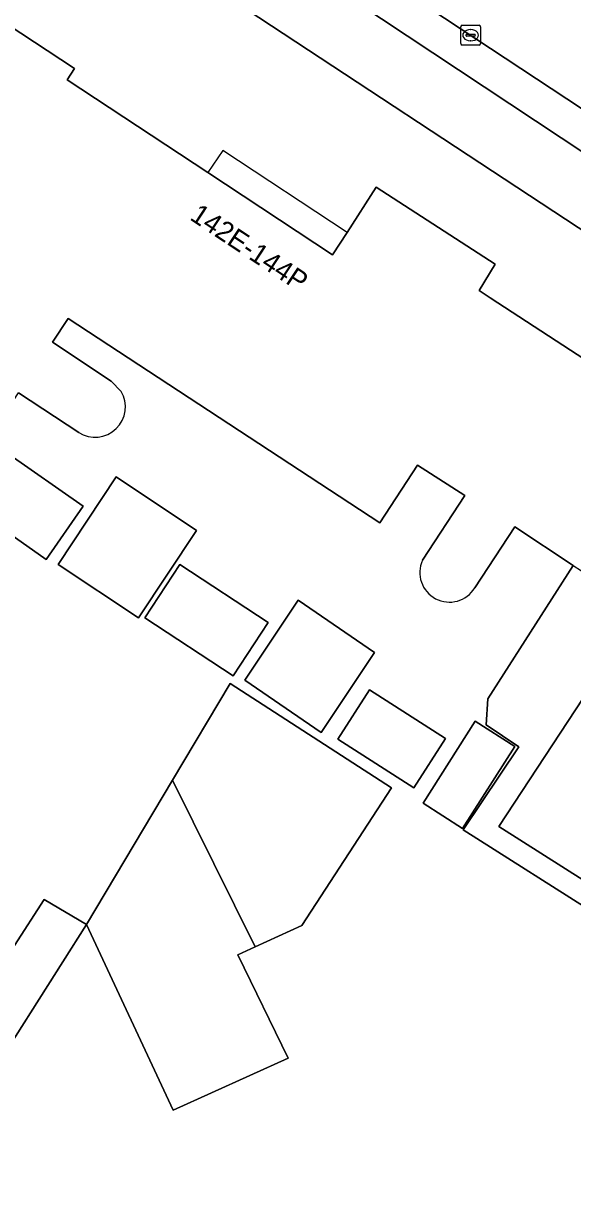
# Model space of a CAD drawing. Extents: x 159279 to 160377, y 384531 to 385888.
# Drawn here: x 160150.9 to 160178.6, y 384709 to 384768.5 of the extents above; entities that cross this region are included whole.
import ezdxf

# ---------------------------------------------------------------- set-up
doc = ezdxf.new("R2010")
doc.units = 0
for name, color, linetype in [('IMGEO_Erf', 7, 'Continuous'), ('IMGEO_Kolk', 7, 'Continuous'), ('IMGEO_Pand', 7, 'Continuous'), ('IMGEO_Pand_nummerreeks', 7, 'Continuous'), ('IMGEO_Pand_overbouw', 7, 'Continuous'), ('IMGEO_Parkeervlak_open', 7, 'Continuous'), ('IMGEO_Rijbaan_lokaal_open', 7, 'Continuous'), ('IMGEO_Voetpad_open', 7, 'Continuous')]:
    doc.layers.add(name, color=color, linetype=linetype)

msp = doc.modelspace()

# ---------------------------------------------------------------- linework, layer by layer
at = {"layer": 'IMGEO_Erf'}
for points in [[(160150.03, 384768.512), (160153.428, 384766.276), (160153.051, 384765.704), (160160.151, 384761.033), (160166.451, 384756.889), (160167.18, 384758.014), (160168.659, 384760.297), (160174.665, 384756.406), (160173.852, 384755.078), (160174.408, 384754.717), (160183.968, 384748.493), (160186.913, 384752.976), (160153.446, 384774.961)], [(160170.99, 384741.486), (160173.121, 384744.744), (160170.729, 384746.276), (160168.828, 384743.369), (160153.107, 384753.675), (160152.316, 384752.472), (160155.284, 384750.519), (160155.784, 384750)], [(160153.638, 384747.925), (160150.592, 384749.922)], [(160184.739, 384702.047), (160181.07, 384709.782), (160186.934, 384719.082), (160173.046, 384727.889), (160175.845, 384732.077), (160174.197, 384733.179), (160174.291, 384734.499), (160178.6, 384741.22), (160175.643, 384743.166), (160173.626, 384740.101)], [(160145.882, 384715.096), (160151.898, 384724.389), (160154.024, 384723.118), (160148.034, 384713.703)]]:
    msp.add_lwpolyline(points, dxfattribs=at)
for points in [[(160148.142, 384744.222), (160150.009, 384746.895), (160153.863, 384744.204), (160151.996, 384741.531)], [(160152.597, 384741.276), (160155.532, 384745.687), (160159.583, 384742.991), (160156.647, 384738.58)], [(160156.976, 384738.583), (160158.734, 384741.269), (160163.198, 384738.348), (160161.44, 384735.662)], [(160164.713, 384739.47), (160168.562, 384736.833), (160165.868, 384732.809), (160162.019, 384735.447)], [(160154.024, 384723.118), (160158.373, 384730.395), (160161.283, 384735.263), (160169.417, 384730.009), (160164.901, 384723.072), (160162.536, 384721.991), (160161.675, 384721.597), (160164.209, 384716.389), (160158.402, 384713.762)], [(160166.715, 384732.466), (160168.307, 384734.953), (160172.148, 384732.494), (160170.556, 384730.007)], [(160173.656, 384733.368), (160175.651, 384732.091), (160173.012, 384727.969), (160171.017, 384729.246)]]:
    msp.add_lwpolyline(points, close=True, dxfattribs=at)
for centre, radius, start, end in [((160154.457, 384749.226), 1.537, 237.81446, 30.25822), ((160172.346, 384740.865), 1.491, 155.38382, 329.17975)]:
    msp.add_arc(centre, radius, start, end, dxfattribs=at)
at = {"layer": 'IMGEO_Kolk'}
for p, q in [((160172.917, 384767.532), (160172.917, 384768.384)), ((160172.992, 384768.458), (160173.844, 384768.458)), ((160173.405, 384768.238), (160173.43, 384768.238)), ((160173.918, 384768.384), (160173.918, 384767.532)), ((160173.176, 384767.952), (160173.176, 384767.964)), ((160173.614, 384767.915), (160173.216, 384767.915)), ((160173.219, 384768.001), (160173.617, 384768.001)), ((160173.428, 384767.678), (160173.403, 384767.678)), ((160173.66, 384767.964), (160173.66, 384767.952)), ((160173.844, 384767.458), (160172.992, 384767.458))]:
    msp.add_line(p, q, dxfattribs=at)
for points in [[(160172.917, 384767.532), (160172.917, 384768.384)], [(160172.992, 384768.458), (160173.844, 384768.458)], [(160173.918, 384768.384), (160173.918, 384767.532)], [(160173.844, 384767.458), (160172.992, 384767.458)]]:
    msp.add_lwpolyline(points, dxfattribs=at)
for centre, radius, start, end in [((160172.994, 384768.382), 0.0765, 91.55205, 178.44795), ((160172.994, 384768.382), 0.0765, 91.55205, 178.44795), ((160173.842, 384768.382), 0.0765, 1.55205, 88.44795), ((160173.842, 384768.382), 0.0765, 1.55205, 88.44795), ((160173.216, 384767.961), 0.0403, 85.87752, 175.75265), ((160173.213, 384767.951), 0.0366, 178.93798, 274.71019), ((160173.617, 384767.958), 0.043, 264.86636, 352.45326), ((160173.621, 384767.963), 0.0386, 1.73085, 96.63898), ((160172.994, 384767.534), 0.0765, 181.55205, 268.44795), ((160172.994, 384767.534), 0.0765, 181.55205, 268.44795), ((160173.842, 384767.534), 0.0765, 271.55205, 358.44795), ((160173.842, 384767.534), 0.0765, 271.55205, 358.44795)]:
    msp.add_arc(centre, radius, start, end, dxfattribs=at)
for centre, major_axis, ratio, start_param, end_param in [((160173.404, 384767.958), (-0.387, 0.002), 0.722429, 4.712389, 7.853982), ((160173.429, 384767.958), (-0.39, 0.002), 0.717154, 1.570796, 4.712389)]:
    msp.add_ellipse(centre, major_axis=major_axis, ratio=ratio, start_param=start_param, end_param=end_param, dxfattribs=at)
at = {"layer": 'IMGEO_Pand'}
for points in [[(160174.408, 384754.717), (160173.852, 384755.078), (160174.665, 384756.406), (160168.659, 384760.297), (160167.18, 384758.014), (160166.451, 384756.889), (160160.151, 384761.033), (160153.051, 384765.704), (160153.428, 384766.276), (160150.03, 384768.512), (160147.802, 384765.127), (160149.151, 384764.24), (160147.48, 384761.701), (160147.583, 384761.633), (160141.014, 384751.65), (160143.131, 384750.257), (160141.841, 384748.296), (160146.932, 384744.946), (160148.14, 384746.782), (160148.41, 384746.605), (160150.592, 384749.922), (160153.638, 384747.925)], [(160173.626, 384740.101), (160175.643, 384743.166), (160178.6, 384741.22), (160179.007, 384740.952), (160183.968, 384748.493), (160174.408, 384754.717)], [(160155.784, 384750), (160155.284, 384750.519), (160152.316, 384752.472), (160153.107, 384753.675), (160168.828, 384743.369), (160170.729, 384746.276), (160173.121, 384744.744), (160170.99, 384741.486)]]:
    msp.add_lwpolyline(points, dxfattribs=at)
for points in [[(160192.114, 384744.643), (160187.68, 384747.584), (160184.932, 384743.407), (160174.839, 384728.066), (160179.261, 384725.263)], [(160150.009, 384746.895), (160148.142, 384744.222), (160151.996, 384741.531), (160153.863, 384744.204)], [(160155.532, 384745.687), (160152.597, 384741.276), (160156.647, 384738.58), (160159.583, 384742.991)], [(160158.734, 384741.269), (160156.976, 384738.583), (160161.44, 384735.662), (160163.198, 384738.348)], [(160162.019, 384735.447), (160165.868, 384732.809), (160168.562, 384736.833), (160164.713, 384739.47)], [(160162.536, 384721.991), (160164.901, 384723.072), (160169.417, 384730.009), (160161.283, 384735.263), (160158.373, 384730.395)], [(160168.307, 384734.953), (160166.715, 384732.466), (160170.556, 384730.007), (160172.148, 384732.494)], [(160175.651, 384732.091), (160173.656, 384733.368), (160171.017, 384729.246), (160173.012, 384727.969)], [(160158.373, 384730.395), (160154.024, 384723.118), (160158.402, 384713.762), (160164.209, 384716.389), (160161.675, 384721.597), (160162.536, 384721.991)]]:
    msp.add_lwpolyline(points, close=True, dxfattribs=at)
for centre, radius, start, end in [((160154.457, 384749.226), 1.537, 237.81446, 30.25822), ((160172.346, 384740.865), 1.491, 155.38382, 329.17975)]:
    msp.add_arc(centre, radius, start, end, dxfattribs=at)
at = {"layer": 'IMGEO_Pand_overbouw'}
msp.add_lwpolyline([(160160.151, 384761.033), (160166.451, 384756.889), (160167.18, 384758.014), (160160.905, 384762.149)], close=True, dxfattribs=at)
at = {"layer": 'IMGEO_Parkeervlak_open'}
msp.add_lwpolyline([(160185.872, 384759.689), (160186.713, 384759.19), (160155.947, 384779.473), (160155.003, 384778.01), (160157.262, 384776.515), (160181.879, 384760.218), (160182.939, 384759.527)], dxfattribs=at)
at = {"layer": 'IMGEO_Rijbaan_lokaal_open'}
msp.add_lwpolyline([(160183.098, 384768.61), (160182.854, 384768.784), (160180.342, 384770.834), (160166.078, 384780.228), (160165.811, 384780.403), (160160.467, 384783.865), (160159.267, 384784.621), (160155.947, 384779.473), (160186.713, 384759.19), (160188.455, 384758.048), (160192.41, 384755.413), (160218.675, 384737.923), (160218.882, 384737.786), (160222.024, 384735.711), (160223.677, 384734.62), (160227.166, 384739.867), (160224.626, 384741.495), (160215.609, 384747.263), (160214.533, 384747.969), (160211.437, 384750), (160202.471, 384755.882), (160197.002, 384759.475)], close=True, dxfattribs=at)
at = {"layer": 'IMGEO_Voetpad_open'}
for points in [[(160182.939, 384759.527), (160181.879, 384760.218), (160157.262, 384776.515)], [(160153.446, 384774.961), (160186.913, 384752.976), (160189.923, 384750.998), (160191.443, 384750), (160216.131, 384733.782), (160228.626, 384725.496)], [(160179.261, 384725.263), (160174.839, 384728.066), (160184.932, 384743.407)], [(160178.6, 384741.22), (160174.291, 384734.499), (160174.197, 384733.179), (160175.845, 384732.077), (160173.046, 384727.889), (160186.934, 384719.082)], [(160073.214, 384659.911), (160097.106, 384678.232), (160102.169, 384667.456), (160104.944, 384661.55), (160107.07, 384657.024), (160109.727, 384651.379), (160110.972, 384651.965), (160108.299, 384657.645), (160106.174, 384662.171), (160103.403, 384668.071), (160098.821, 384677.827), (160135.676, 384696.203), (160140.41, 384701.548), (160144.031, 384707.847), (160144.221, 384707.436), (160148.034, 384713.703), (160154.024, 384723.118), (160151.898, 384724.389), (160145.882, 384715.096), (160136.119, 384699.519), (160108.606, 384686.412), (160093.819, 384679.039), (160090.325, 384686.047), (160086.365, 384693.99)]]:
    msp.add_lwpolyline(points, dxfattribs=at)

# ---------------------------------------------------------------- texts
at = {"layer": 'IMGEO_Pand_nummerreeks'}
msp.add_text('142E-144P', height=1, rotation=326.46478, dxfattribs=at).set_placement((160159.195, 384758.688))

doc.saveas('drawing.dxf')
